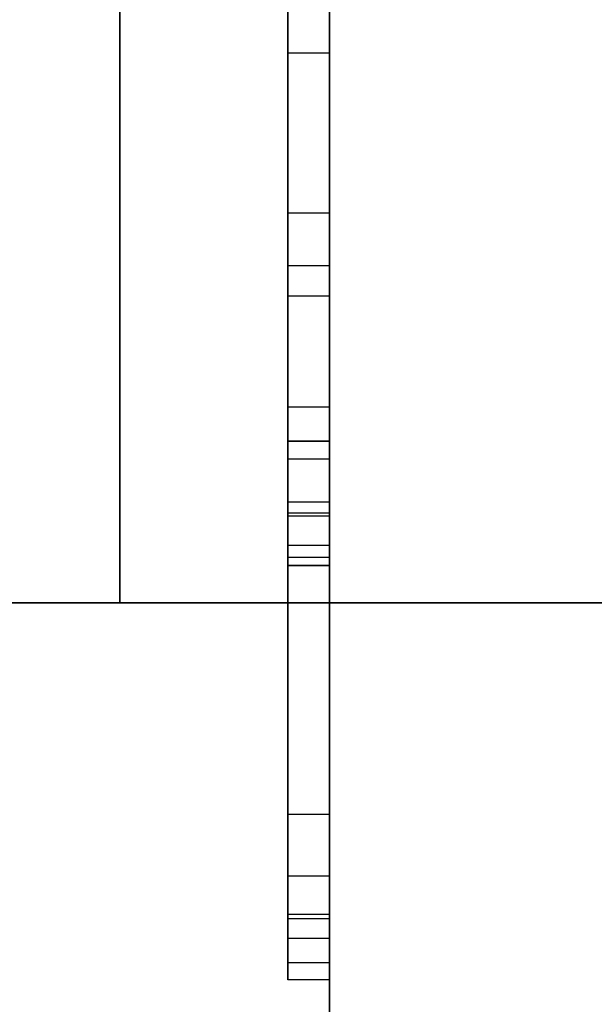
# Model space of a CAD drawing. Header units: millimetres. Extents: x 0 to 1524, y 0 to 1016.
# Tile 306 of 352: x 1394.144 to 1394.555, y 398.86 to 399.563. Entities that reach past the tile are written whole.
import ezdxf

# ---------------------------------------------------------------- set-up
doc = ezdxf.new("R2010")
doc.units = ezdxf.units.MM
doc.header["$LTSCALE"] = 83.82
doc.layers.get('0').update_dxf_attribs({"linetype": 'CONTINUOUS'})

msp = doc.modelspace()

# ---------------------------------------------------------------- linework, layer by layer
at = {"color": 6, "linetype": 'CONTINUOUS'}
for p, q in [((1394.36537, 400.25665), (1394.36537, 393.75665)), ((1394.36537, 393.75665), (1394.36537, 400.25665)), ((1394.36537, 400.25665), (1394.36537, 393.75665)), ((1394.36537, 393.75665), (1394.36537, 400.25665)), ((1394.36537, 400.25665), (1394.36537, 393.75665)), ((1394.36537, 393.75665), (1394.36537, 400.25665)), ((1394.36537, 400.25665), (1394.36537, 393.75665)), ((1394.36537, 393.75665), (1394.36537, 400.25665)), ((1394.33537, 400.03466), (1394.33537, 399.28652)), ((1394.33537, 400.03466), (1394.33537, 399.28652)), ((1394.33537, 400.03466), (1394.33537, 399.28652)), ((1394.33537, 400.03466), (1394.33537, 399.28652)), ((1394.36537, 399.28652), (1394.36537, 400.03466)), ((1394.36537, 399.28652), (1394.36537, 400.03466)), ((1394.36537, 399.28652), (1394.36537, 400.03466)), ((1394.36537, 399.28652), (1394.36537, 400.03466)), ((1394.33537, 399.26221), (1394.33537, 399.8967)), ((1394.33537, 399.26221), (1394.33537, 399.8967)), ((1394.33537, 399.26221), (1394.33537, 399.8967)), ((1394.33537, 399.26221), (1394.33537, 399.8967)), ((1394.33537, 399.26221), (1394.33537, 399.8967)), ((1394.33537, 399.26221), (1394.33537, 399.8967)), ((1394.33537, 399.26221), (1394.33537, 399.8967)), ((1394.33537, 399.26221), (1394.33537, 399.8967)), ((1394.36537, 399.26221), (1394.36537, 399.8967)), ((1394.36537, 399.8967), (1394.36537, 399.26221)), ((1394.36537, 399.26221), (1394.36537, 399.8967)), ((1394.36537, 399.8967), (1394.36537, 399.26221)), ((1394.36537, 399.26221), (1394.36537, 399.8967)), ((1394.36537, 399.8967), (1394.36537, 399.26221)), ((1394.36537, 399.26221), (1394.36537, 399.8967)), ((1394.36537, 399.8967), (1394.36537, 399.26221)), ((1394.33537, 399.53952), (1394.33537, 399.76568)), ((1394.33537, 399.53952), (1394.33537, 399.76568)), ((1394.33537, 399.53952), (1394.33537, 399.76568)), ((1394.33537, 399.53952), (1394.33537, 399.76568)), ((1394.36537, 399.76568), (1394.36537, 399.53952)), ((1394.36537, 399.76568), (1394.36537, 399.53952)), ((1394.36537, 399.76568), (1394.36537, 399.53952)), ((1394.36537, 399.76568), (1394.36537, 399.53952)), ((1394.33537, 399.57772), (1394.33537, 399.42517)), ((1394.33537, 399.57772), (1394.33537, 399.42517)), ((1394.33537, 399.57772), (1394.33537, 399.42517)), ((1394.33537, 399.57772), (1394.33537, 399.42517)), ((1394.36537, 399.42517), (1394.36537, 399.57772)), ((1394.36537, 399.42517), (1394.36537, 399.57772)), ((1394.36537, 399.42517), (1394.36537, 399.57772)), ((1394.36537, 399.42517), (1394.36537, 399.57772)), ((1394.36537, 399.53952), (1394.33537, 399.53952)), ((1394.33537, 399.38767), (1394.33537, 399.53952)), ((1394.36537, 399.53952), (1394.33537, 399.53952)), ((1394.33537, 399.38767), (1394.33537, 399.53952)), ((1394.36537, 399.53952), (1394.33537, 399.53952)), ((1394.33537, 399.38767), (1394.33537, 399.53952)), ((1394.36537, 399.53952), (1394.33537, 399.53952)), ((1394.33537, 399.38767), (1394.33537, 399.53952)), ((1394.36537, 399.53952), (1394.36537, 399.38767)), ((1394.36537, 399.53952), (1394.36537, 399.38767)), ((1394.36537, 399.53952), (1394.36537, 399.38767)), ((1394.36537, 399.53952), (1394.36537, 399.38767)), ((1394.33537, 399.42517), (1394.33537, 399.20851)), ((1394.36537, 399.42517), (1394.33537, 399.42517)), ((1394.33537, 399.42517), (1394.33537, 399.20851)), ((1394.36537, 399.42517), (1394.33537, 399.42517)), ((1394.33537, 399.42517), (1394.33537, 399.20851)), ((1394.36537, 399.42517), (1394.33537, 399.42517)), ((1394.33537, 399.42517), (1394.33537, 399.20851)), ((1394.36537, 399.42517), (1394.33537, 399.42517)), ((1394.36537, 399.20851), (1394.36537, 399.42517)), ((1394.36537, 399.20851), (1394.36537, 399.42517)), ((1394.36537, 399.20851), (1394.36537, 399.42517)), ((1394.36537, 399.20851), (1394.36537, 399.42517)), ((1394.33537, 399.38767), (1394.36537, 399.38767)), ((1394.33537, 399.36591), (1394.33537, 399.38767)), ((1394.33537, 399.38767), (1394.36537, 399.38767)), ((1394.33537, 399.36591), (1394.33537, 399.38767)), ((1394.33537, 399.38767), (1394.36537, 399.38767)), ((1394.33537, 399.36591), (1394.33537, 399.38767)), ((1394.33537, 399.38767), (1394.36537, 399.38767)), ((1394.33537, 399.36591), (1394.33537, 399.38767)), ((1394.36537, 399.38767), (1394.36537, 399.36591)), ((1394.36537, 399.38767), (1394.36537, 399.36591)), ((1394.36537, 399.38767), (1394.36537, 399.36591)), ((1394.36537, 399.38767), (1394.36537, 399.36591)), ((1394.36537, 399.36591), (1394.33537, 399.36591)), ((1394.33537, 399.17911), (1394.33537, 399.36591)), ((1394.36537, 399.36591), (1394.33537, 399.36591)), ((1394.33537, 399.17911), (1394.33537, 399.36591)), ((1394.36537, 399.36591), (1394.33537, 399.36591)), ((1394.33537, 399.17911), (1394.33537, 399.36591)), ((1394.36537, 399.36591), (1394.33537, 399.36591)), ((1394.33537, 399.17911), (1394.33537, 399.36591)), ((1394.36537, 399.36591), (1394.36537, 399.17911)), ((1394.36537, 399.36591), (1394.36537, 399.17911)), ((1394.36537, 399.36591), (1394.36537, 399.17911)), ((1394.36537, 399.36591), (1394.36537, 399.17911)), ((1394.36537, 399.26221), (1394.33537, 399.26221)), ((1394.36537, 399.26221), (1394.33537, 399.26221)), ((1394.36537, 399.26221), (1394.33537, 399.26221)), ((1394.36537, 399.26221), (1394.33537, 399.26221)), ((1394.36537, 399.26221), (1394.33537, 399.26221)), ((1394.36537, 399.26221), (1394.33537, 399.26221)), ((1394.36537, 399.26221), (1394.33537, 399.26221)), ((1394.36537, 399.26221), (1394.33537, 399.26221)), ((1394.33537, 399.21846), (1394.33537, 399.24925)), ((1394.33537, 399.21846), (1394.33537, 399.24925)), ((1394.33537, 399.21846), (1394.33537, 399.24925)), ((1394.33537, 399.21846), (1394.33537, 399.24925)), ((1394.36537, 399.24925), (1394.36537, 399.21846)), ((1394.36537, 399.24925), (1394.36537, 399.21846)), ((1394.36537, 399.24925), (1394.36537, 399.21846)), ((1394.36537, 399.24925), (1394.36537, 399.21846)), ((1394.33537, 399.1879), (1394.33537, 399.21846)), ((1394.36537, 399.21846), (1394.33537, 399.21846)), ((1394.33537, 399.1879), (1394.33537, 399.21846)), ((1394.36537, 399.21846), (1394.33537, 399.21846)), ((1394.33537, 399.1879), (1394.33537, 399.21846)), ((1394.36537, 399.21846), (1394.33537, 399.21846)), ((1394.33537, 399.1879), (1394.33537, 399.21846)), ((1394.36537, 399.21846), (1394.33537, 399.21846)), ((1394.36537, 399.21846), (1394.36537, 399.1879)), ((1394.36537, 399.21846), (1394.36537, 399.1879)), ((1394.36537, 399.21846), (1394.36537, 399.1879)), ((1394.36537, 399.21846), (1394.36537, 399.1879)), ((1394.33537, 399.21105), (1394.33537, 399.17332)), ((1394.33537, 399.21105), (1394.33537, 399.17332)), ((1394.33537, 399.21105), (1394.33537, 399.17332)), ((1394.33537, 399.21105), (1394.33537, 399.17332)), ((1394.33537, 399.20851), (1394.33537, 398.90665)), ((1394.36537, 399.20851), (1394.33537, 399.20851)), ((1394.33537, 399.20851), (1394.33537, 398.90665)), ((1394.36537, 399.20851), (1394.33537, 399.20851)), ((1394.33537, 399.20851), (1394.33537, 398.90665)), ((1394.36537, 399.20851), (1394.33537, 399.20851)), ((1394.33537, 399.20851), (1394.33537, 398.90665)), ((1394.36537, 399.20851), (1394.33537, 399.20851)), ((1394.36537, 399.17332), (1394.36537, 399.21105)), ((1394.36537, 399.17332), (1394.36537, 399.21105)), ((1394.36537, 399.17332), (1394.36537, 399.21105)), ((1394.36537, 399.17332), (1394.36537, 399.21105)), ((1394.36537, 398.90665), (1394.36537, 399.20851)), ((1394.36537, 398.90665), (1394.36537, 399.20851)), ((1394.36537, 398.90665), (1394.36537, 399.20851)), ((1394.36537, 398.90665), (1394.36537, 399.20851)), ((1394.36537, 399.17911), (1394.33537, 399.17911)), ((1394.33537, 398.99554), (1394.33537, 399.17911)), ((1394.36537, 399.17911), (1394.33537, 399.17911)), ((1394.33537, 398.99554), (1394.33537, 399.17911)), ((1394.36537, 399.17911), (1394.33537, 399.17911)), ((1394.33537, 398.99554), (1394.33537, 399.17911)), ((1394.36537, 399.17911), (1394.33537, 399.17911)), ((1394.33537, 398.99554), (1394.33537, 399.17911)), ((1394.33537, 398.92402), (1394.33537, 399.17332)), ((1394.36537, 399.17332), (1394.33537, 399.17332)), ((1394.36537, 399.17332), (1394.33537, 399.17332)), ((1394.33537, 398.92402), (1394.33537, 399.17332)), ((1394.36537, 399.17332), (1394.33537, 399.17332)), ((1394.36537, 399.17332), (1394.33537, 399.17332)), ((1394.33537, 398.92402), (1394.33537, 399.17332)), ((1394.36537, 399.17332), (1394.33537, 399.17332)), ((1394.36537, 399.17332), (1394.33537, 399.17332)), ((1394.33537, 398.92402), (1394.33537, 399.17332)), ((1394.36537, 399.17332), (1394.33537, 399.17332)), ((1394.36537, 399.17332), (1394.33537, 399.17332)), ((1394.36537, 399.17911), (1394.36537, 398.99554)), ((1394.36537, 399.17911), (1394.36537, 398.99554)), ((1394.36537, 399.17911), (1394.36537, 398.99554)), ((1394.36537, 399.17911), (1394.36537, 398.99554)), ((1394.36537, 398.92402), (1394.36537, 399.17332)), ((1394.36537, 398.92402), (1394.36537, 399.17332)), ((1394.36537, 398.92402), (1394.36537, 399.17332)), ((1394.36537, 398.92402), (1394.36537, 399.17332)), ((1392.92145, 399.14665), (1394.76537, 399.14665)), ((1394.76537, 399.14665), (1392.92145, 399.14665)), ((1392.92145, 399.14665), (1394.76537, 399.14665)), ((1394.76537, 399.14665), (1392.92145, 399.14665)), ((1392.92145, 399.14665), (1394.76537, 399.14665)), ((1394.76537, 399.14665), (1392.92145, 399.14665)), ((1392.92145, 399.14665), (1394.76537, 399.14665)), ((1394.76537, 399.14665), (1392.92145, 399.14665)), ((1394.76537, 399.14665), (1392.96537, 399.14665)), ((1392.96537, 399.14665), (1394.76537, 399.14665)), ((1394.76537, 399.14665), (1392.96537, 399.14665)), ((1392.96537, 399.14665), (1394.76537, 399.14665)), ((1394.76537, 399.14665), (1392.96537, 399.14665)), ((1392.96537, 399.14665), (1394.76537, 399.14665)), ((1394.76537, 399.14665), (1392.96537, 399.14665)), ((1392.96537, 399.14665), (1394.76537, 399.14665)), ((1394.33537, 398.99554), (1394.36537, 398.99554)), ((1394.33537, 398.99554), (1394.36537, 398.99554)), ((1394.33537, 398.99554), (1394.36537, 398.99554)), ((1394.33537, 398.99554), (1394.36537, 398.99554)), ((1394.33537, 398.92101), (1394.33537, 398.9511)), ((1394.33537, 398.92101), (1394.33537, 398.9511)), ((1394.33537, 398.92101), (1394.33537, 398.9511)), ((1394.33537, 398.92101), (1394.33537, 398.9511)), ((1394.36537, 398.9511), (1394.36537, 398.92101)), ((1394.36537, 398.9511), (1394.36537, 398.92101)), ((1394.36537, 398.9511), (1394.36537, 398.92101)), ((1394.36537, 398.9511), (1394.36537, 398.92101)), ((1394.33537, 398.92402), (1394.33537, 398.88929)), ((1394.33537, 398.92402), (1394.36537, 398.92402)), ((1394.33537, 398.92402), (1394.33537, 398.88929)), ((1394.33537, 398.92402), (1394.36537, 398.92402)), ((1394.33537, 398.92402), (1394.33537, 398.88929)), ((1394.33537, 398.92402), (1394.36537, 398.92402)), ((1394.33537, 398.92402), (1394.33537, 398.88929)), ((1394.33537, 398.92402), (1394.36537, 398.92402)), ((1394.36537, 398.88929), (1394.36537, 398.92402)), ((1394.36537, 398.88929), (1394.36537, 398.92402)), ((1394.36537, 398.88929), (1394.36537, 398.92402)), ((1394.36537, 398.88929), (1394.36537, 398.92402)), ((1394.36537, 398.90665), (1394.33537, 398.90665)), ((1394.36537, 398.90665), (1394.33537, 398.90665)), ((1394.36537, 398.90665), (1394.33537, 398.90665)), ((1394.36537, 398.90665), (1394.33537, 398.90665)), ((1394.33537, 398.87702), (1394.33537, 398.88929)), ((1394.33537, 398.88929), (1394.33537, 398.87702)), ((1394.36537, 398.88929), (1394.33537, 398.88929)), ((1394.33537, 398.87702), (1394.33537, 398.88929)), ((1394.33537, 398.88929), (1394.33537, 398.87702)), ((1394.36537, 398.88929), (1394.33537, 398.88929)), ((1394.33537, 398.87702), (1394.33537, 398.88929)), ((1394.33537, 398.88929), (1394.33537, 398.87702)), ((1394.36537, 398.88929), (1394.33537, 398.88929)), ((1394.33537, 398.87702), (1394.33537, 398.88929)), ((1394.33537, 398.88929), (1394.33537, 398.87702)), ((1394.36537, 398.88929), (1394.33537, 398.88929)), ((1394.36537, 398.87702), (1394.36537, 398.88929)), ((1394.36537, 398.88929), (1394.36537, 398.87702)), ((1394.36537, 398.87702), (1394.36537, 398.88929)), ((1394.36537, 398.88929), (1394.36537, 398.87702)), ((1394.36537, 398.87702), (1394.36537, 398.88929)), ((1394.36537, 398.88929), (1394.36537, 398.87702)), ((1394.36537, 398.87702), (1394.36537, 398.88929)), ((1394.36537, 398.88929), (1394.36537, 398.87702)), ((1394.36537, 398.87702), (1394.33537, 398.87702)), ((1394.36537, 398.87702), (1394.33537, 398.87702)), ((1394.36537, 398.87702), (1394.33537, 398.87702)), ((1394.36537, 398.87702), (1394.33537, 398.87702))]:
    msp.add_line(p, q, dxfattribs=at)
at = {"color": 7, "linetype": 'CONTINUOUS'}
for p, q in [((1394.33537, 399.26221), (1394.33537, 400.02378)), ((1394.33537, 399.26221), (1394.33537, 400.02378)), ((1394.33537, 399.26221), (1394.33537, 400.02378)), ((1394.33537, 399.26221), (1394.33537, 400.02378)), ((1394.36537, 400.02378), (1394.36537, 399.26221)), ((1394.36537, 400.02378), (1394.36537, 399.26221)), ((1394.36537, 400.02378), (1394.36537, 399.26221)), ((1394.36537, 400.02378), (1394.36537, 399.26221)), ((1394.36537, 399.28652), (1394.33537, 399.28652)), ((1394.33537, 399.28652), (1394.33537, 399.21105)), ((1394.36537, 399.28652), (1394.33537, 399.28652)), ((1394.33537, 399.28652), (1394.33537, 399.21105)), ((1394.36537, 399.28652), (1394.33537, 399.28652)), ((1394.33537, 399.28652), (1394.33537, 399.21105)), ((1394.36537, 399.28652), (1394.33537, 399.28652)), ((1394.33537, 399.28652), (1394.33537, 399.21105)), ((1394.36537, 399.21105), (1394.36537, 399.28652)), ((1394.36537, 399.21105), (1394.36537, 399.28652)), ((1394.36537, 399.21105), (1394.36537, 399.28652)), ((1394.36537, 399.21105), (1394.36537, 399.28652)), ((1394.33537, 399.24925), (1394.33537, 399.26222)), ((1394.33537, 399.24925), (1394.33537, 399.26222)), ((1394.33537, 399.24925), (1394.33537, 399.26222)), ((1394.33537, 399.24925), (1394.33537, 399.26222)), ((1394.33537, 399.26221), (1394.36537, 399.26221)), ((1394.36537, 399.26221), (1394.33537, 399.26221)), ((1394.33537, 399.26221), (1394.36537, 399.26221)), ((1394.36537, 399.26221), (1394.33537, 399.26221)), ((1394.33537, 399.26221), (1394.36537, 399.26221)), ((1394.36537, 399.26221), (1394.33537, 399.26221)), ((1394.33537, 399.26221), (1394.36537, 399.26221)), ((1394.36537, 399.26221), (1394.33537, 399.26221)), ((1394.36537, 399.26222), (1394.36537, 399.24925)), ((1394.36537, 399.26222), (1394.36537, 399.24925)), ((1394.36537, 399.26222), (1394.36537, 399.24925)), ((1394.36537, 399.26222), (1394.36537, 399.24925)), ((1394.36537, 399.24925), (1394.33537, 399.24925)), ((1394.36537, 399.24925), (1394.33537, 399.24925)), ((1394.36537, 399.24925), (1394.33537, 399.24925)), ((1394.36537, 399.24925), (1394.33537, 399.24925)), ((1394.33537, 399.21105), (1394.36537, 399.21105)), ((1394.33537, 399.21105), (1394.36537, 399.21105)), ((1394.33537, 399.21105), (1394.36537, 399.21105)), ((1394.33537, 399.21105), (1394.36537, 399.21105)), ((1394.33537, 399.17331), (1394.33537, 399.1879)), ((1394.33537, 399.1879), (1394.36537, 399.1879)), ((1394.33537, 399.17331), (1394.33537, 399.1879)), ((1394.33537, 399.1879), (1394.36537, 399.1879)), ((1394.33537, 399.17331), (1394.33537, 399.1879)), ((1394.33537, 399.1879), (1394.36537, 399.1879)), ((1394.33537, 399.17331), (1394.33537, 399.1879)), ((1394.33537, 399.1879), (1394.36537, 399.1879)), ((1394.36537, 399.1879), (1394.36537, 399.17331)), ((1394.36537, 399.1879), (1394.36537, 399.17331)), ((1394.36537, 399.1879), (1394.36537, 399.17331)), ((1394.36537, 399.1879), (1394.36537, 399.17331)), ((1394.33537, 398.92402), (1394.33537, 399.17332)), ((1394.33537, 399.17332), (1394.36537, 399.17332)), ((1394.36537, 399.17332), (1394.33537, 399.17332)), ((1394.33537, 398.92402), (1394.33537, 399.17332)), ((1394.33537, 399.17332), (1394.36537, 399.17332)), ((1394.36537, 399.17332), (1394.33537, 399.17332)), ((1394.33537, 398.92402), (1394.33537, 399.17332)), ((1394.33537, 399.17332), (1394.36537, 399.17332)), ((1394.36537, 399.17332), (1394.33537, 399.17332)), ((1394.33537, 398.92402), (1394.33537, 399.17332)), ((1394.33537, 399.17332), (1394.36537, 399.17332)), ((1394.36537, 399.17332), (1394.33537, 399.17332)), ((1394.36537, 399.17332), (1394.36537, 398.92402)), ((1394.36537, 399.17332), (1394.36537, 398.92402)), ((1394.36537, 399.17332), (1394.36537, 398.92402)), ((1394.36537, 399.17332), (1394.36537, 398.92402)), ((1394.33537, 398.98281), (1394.33537, 398.99555)), ((1394.33537, 398.98281), (1394.33537, 398.99555)), ((1394.33537, 398.98281), (1394.33537, 398.99555)), ((1394.33537, 398.98281), (1394.33537, 398.99555)), ((1394.33537, 398.99554), (1394.36537, 398.99554)), ((1394.33537, 398.99554), (1394.36537, 398.99554)), ((1394.33537, 398.99554), (1394.36537, 398.99554)), ((1394.33537, 398.99554), (1394.36537, 398.99554)), ((1394.36537, 398.99555), (1394.36537, 398.98281)), ((1394.36537, 398.99555), (1394.36537, 398.98281)), ((1394.36537, 398.99555), (1394.36537, 398.98281)), ((1394.36537, 398.99555), (1394.36537, 398.98281)), ((1394.33537, 398.9511), (1394.33537, 398.98281)), ((1394.33537, 398.9511), (1394.33537, 398.98281)), ((1394.33537, 398.9511), (1394.33537, 398.98281)), ((1394.33537, 398.9511), (1394.33537, 398.98281)), ((1394.36537, 398.98281), (1394.36537, 398.9511)), ((1394.36537, 398.98281), (1394.36537, 398.9511)), ((1394.36537, 398.98281), (1394.36537, 398.9511)), ((1394.36537, 398.98281), (1394.36537, 398.9511)), ((1394.36537, 398.9511), (1394.33537, 398.9511)), ((1394.36537, 398.9511), (1394.33537, 398.9511)), ((1394.36537, 398.9511), (1394.33537, 398.9511)), ((1394.36537, 398.9511), (1394.33537, 398.9511)), ((1394.33537, 398.88929), (1394.33537, 398.92402)), ((1394.33537, 398.88929), (1394.33537, 398.92402)), ((1394.33537, 398.88929), (1394.33537, 398.92402)), ((1394.33537, 398.88929), (1394.33537, 398.92402)), ((1394.33537, 398.90665), (1394.33537, 398.92101)), ((1394.33537, 398.92101), (1394.36537, 398.92101)), ((1394.33537, 398.90665), (1394.33537, 398.92101)), ((1394.33537, 398.92101), (1394.36537, 398.92101)), ((1394.33537, 398.90665), (1394.33537, 398.92101)), ((1394.33537, 398.92101), (1394.36537, 398.92101)), ((1394.33537, 398.90665), (1394.33537, 398.92101)), ((1394.33537, 398.92101), (1394.36537, 398.92101)), ((1394.36537, 398.92402), (1394.36537, 398.88929)), ((1394.36537, 398.92402), (1394.36537, 398.88929)), ((1394.36537, 398.92402), (1394.36537, 398.88929)), ((1394.36537, 398.92402), (1394.36537, 398.88929)), ((1394.36537, 398.92101), (1394.36537, 398.90665)), ((1394.36537, 398.92101), (1394.36537, 398.90665)), ((1394.36537, 398.92101), (1394.36537, 398.90665)), ((1394.36537, 398.92101), (1394.36537, 398.90665)), ((1394.36537, 398.90665), (1394.33537, 398.90665)), ((1394.36537, 398.90665), (1394.33537, 398.90665)), ((1394.36537, 398.90665), (1394.33537, 398.90665)), ((1394.36537, 398.90665), (1394.33537, 398.90665)), ((1394.36537, 398.88929), (1394.33537, 398.88929)), ((1394.36537, 398.88929), (1394.33537, 398.88929)), ((1394.36537, 398.88929), (1394.33537, 398.88929)), ((1394.36537, 398.88929), (1394.33537, 398.88929))]:
    msp.add_line(p, q, dxfattribs=at)
at = {"color": 6, "linetype": 'CONTINUOUS'}
for points in [[(1394.36537, 399.54665), (1394.36537, 399.65348), (1394.36537, 399.75624), (1394.36537, 399.85102), (1394.36537, 399.93556), (1394.36537, 400.0037), (1394.36537, 400.05442), (1394.36537, 400.0858), (1394.36537, 400.09665), (1394.36537, 400.08618), (1394.36537, 400.05515), (1394.36537, 400.00476), (1394.36537, 399.93556), (1394.36537, 399.85262), (1394.36537, 399.75802), (1394.36537, 399.65537), (1394.36537, 399.54665)], [(1394.36537, 399.54665), (1394.36537, 399.65348), (1394.36537, 399.75624), (1394.36537, 399.85102), (1394.36537, 399.93556), (1394.36537, 400.0037), (1394.36537, 400.05442), (1394.36537, 400.0858), (1394.36537, 400.09665), (1394.36537, 400.08618), (1394.36537, 400.05515), (1394.36537, 400.00476), (1394.36537, 399.93556), (1394.36537, 399.85262), (1394.36537, 399.75802), (1394.36537, 399.65537), (1394.36537, 399.54665)], [(1394.36537, 399.54665), (1394.36537, 399.65348), (1394.36537, 399.75624), (1394.36537, 399.85102), (1394.36537, 399.93556), (1394.36537, 400.0037), (1394.36537, 400.05442), (1394.36537, 400.0858), (1394.36537, 400.09665), (1394.36537, 400.08618), (1394.36537, 400.05515), (1394.36537, 400.00476), (1394.36537, 399.93556), (1394.36537, 399.85262), (1394.36537, 399.75802), (1394.36537, 399.65537), (1394.36537, 399.54665)], [(1394.36537, 399.54665), (1394.36537, 399.65348), (1394.36537, 399.75624), (1394.36537, 399.85102), (1394.36537, 399.93556), (1394.36537, 400.0037), (1394.36537, 400.05442), (1394.36537, 400.0858), (1394.36537, 400.09665), (1394.36537, 400.08618), (1394.36537, 400.05515), (1394.36537, 400.00476), (1394.36537, 399.93556), (1394.36537, 399.85262), (1394.36537, 399.75802), (1394.36537, 399.65537), (1394.36537, 399.54665)], [(1394.36537, 399.54665), (1394.36537, 399.65348), (1394.36537, 399.75624), (1394.36537, 399.85102), (1394.36537, 399.93556), (1394.36537, 400.0037), (1394.36537, 400.05442), (1394.36537, 400.0858), (1394.36537, 400.09665), (1394.36537, 400.08618), (1394.36537, 400.05515), (1394.36537, 400.00476), (1394.36537, 399.93556), (1394.36537, 399.85262), (1394.36537, 399.75802), (1394.36537, 399.65537), (1394.36537, 399.54665)], [(1394.36537, 399.54665), (1394.36537, 399.65348), (1394.36537, 399.75624), (1394.36537, 399.85102), (1394.36537, 399.93556), (1394.36537, 400.0037), (1394.36537, 400.05442), (1394.36537, 400.0858), (1394.36537, 400.09665), (1394.36537, 400.08618), (1394.36537, 400.05515), (1394.36537, 400.00476), (1394.36537, 399.93556), (1394.36537, 399.85262), (1394.36537, 399.75802), (1394.36537, 399.65537), (1394.36537, 399.54665)], [(1394.36537, 399.54665), (1394.36537, 399.65348), (1394.36537, 399.75624), (1394.36537, 399.85102), (1394.36537, 399.93556), (1394.36537, 400.0037), (1394.36537, 400.05442), (1394.36537, 400.0858), (1394.36537, 400.09665), (1394.36537, 400.08618), (1394.36537, 400.05515), (1394.36537, 400.00476), (1394.36537, 399.93556), (1394.36537, 399.85262), (1394.36537, 399.75802), (1394.36537, 399.65537), (1394.36537, 399.54665)], [(1394.36537, 399.54665), (1394.36537, 399.65348), (1394.36537, 399.75624), (1394.36537, 399.85102), (1394.36537, 399.93556), (1394.36537, 400.0037), (1394.36537, 400.05442), (1394.36537, 400.0858), (1394.36537, 400.09665), (1394.36537, 400.08618), (1394.36537, 400.05515), (1394.36537, 400.00476), (1394.36537, 399.93556), (1394.36537, 399.85262), (1394.36537, 399.75802), (1394.36537, 399.65537), (1394.36537, 399.54665)], [(1394.21537, 399.54665), (1394.21537, 399.62435), (1394.21537, 399.69908), (1394.21537, 399.76801), (1394.21537, 399.8295), (1394.21537, 399.87905), (1394.21537, 399.91594), (1394.21537, 399.93876), (1394.21537, 399.94665), (1394.21537, 399.93904), (1394.21537, 399.91647), (1394.21537, 399.87982), (1394.21537, 399.8295), (1394.21537, 399.76917), (1394.21537, 399.70037), (1394.21537, 399.62572), (1394.21537, 399.54665)], [(1394.21537, 399.54665), (1394.21537, 399.62435), (1394.21537, 399.69908), (1394.21537, 399.76801), (1394.21537, 399.8295), (1394.21537, 399.87905), (1394.21537, 399.91594), (1394.21537, 399.93876), (1394.21537, 399.94665), (1394.21537, 399.93904), (1394.21537, 399.91647), (1394.21537, 399.87982), (1394.21537, 399.8295), (1394.21537, 399.76917), (1394.21537, 399.70037), (1394.21537, 399.62572), (1394.21537, 399.54665)], [(1394.21537, 399.54665), (1394.21537, 399.62435), (1394.21537, 399.69908), (1394.21537, 399.76801), (1394.21537, 399.8295), (1394.21537, 399.87905), (1394.21537, 399.91594), (1394.21537, 399.93876), (1394.21537, 399.94665), (1394.21537, 399.93904), (1394.21537, 399.91647), (1394.21537, 399.87982), (1394.21537, 399.8295), (1394.21537, 399.76917), (1394.21537, 399.70037), (1394.21537, 399.62572), (1394.21537, 399.54665)], [(1394.21537, 399.54665), (1394.21537, 399.62435), (1394.21537, 399.69908), (1394.21537, 399.76801), (1394.21537, 399.8295), (1394.21537, 399.87905), (1394.21537, 399.91594), (1394.21537, 399.93876), (1394.21537, 399.94665), (1394.21537, 399.93904), (1394.21537, 399.91647), (1394.21537, 399.87982), (1394.21537, 399.8295), (1394.21537, 399.76917), (1394.21537, 399.70037), (1394.21537, 399.62572), (1394.21537, 399.54665)], [(1394.21537, 399.54665), (1394.21537, 399.62435), (1394.21537, 399.69908), (1394.21537, 399.76801), (1394.21537, 399.8295), (1394.21537, 399.87905), (1394.21537, 399.91594), (1394.21537, 399.93876), (1394.21537, 399.94665), (1394.21537, 399.93904), (1394.21537, 399.91647), (1394.21537, 399.87982), (1394.21537, 399.8295), (1394.21537, 399.76917), (1394.21537, 399.70037), (1394.21537, 399.62572), (1394.21537, 399.54665)], [(1394.21537, 399.54665), (1394.21537, 399.62435), (1394.21537, 399.69908), (1394.21537, 399.76801), (1394.21537, 399.8295), (1394.21537, 399.87905), (1394.21537, 399.91594), (1394.21537, 399.93876), (1394.21537, 399.94665), (1394.21537, 399.93904), (1394.21537, 399.91647), (1394.21537, 399.87982), (1394.21537, 399.8295), (1394.21537, 399.76917), (1394.21537, 399.70037), (1394.21537, 399.62572), (1394.21537, 399.54665)], [(1394.21537, 399.54665), (1394.21537, 399.62435), (1394.21537, 399.69908), (1394.21537, 399.76801), (1394.21537, 399.8295), (1394.21537, 399.87905), (1394.21537, 399.91594), (1394.21537, 399.93876), (1394.21537, 399.94665), (1394.21537, 399.93904), (1394.21537, 399.91647), (1394.21537, 399.87982), (1394.21537, 399.8295), (1394.21537, 399.76917), (1394.21537, 399.70037), (1394.21537, 399.62572), (1394.21537, 399.54665)], [(1394.21537, 399.54665), (1394.21537, 399.62435), (1394.21537, 399.69908), (1394.21537, 399.76801), (1394.21537, 399.8295), (1394.21537, 399.87905), (1394.21537, 399.91594), (1394.21537, 399.93876), (1394.21537, 399.94665), (1394.21537, 399.93904), (1394.21537, 399.91647), (1394.21537, 399.87982), (1394.21537, 399.8295), (1394.21537, 399.76917), (1394.21537, 399.70037), (1394.21537, 399.62572), (1394.21537, 399.54665)], [(1394.21537, 399.54665), (1394.21537, 399.46896), (1394.21537, 399.39423), (1394.21537, 399.3253), (1394.21537, 399.26381), (1394.21537, 399.21426), (1394.21537, 399.17737), (1394.21537, 399.15455), (1394.21537, 399.14665), (1394.21537, 399.15427), (1394.21537, 399.17684), (1394.21537, 399.21349), (1394.21537, 399.26381), (1394.21537, 399.32414), (1394.21537, 399.39294), (1394.21537, 399.46759), (1394.21537, 399.54665)], [(1394.21537, 399.54665), (1394.21537, 399.46896), (1394.21537, 399.39423), (1394.21537, 399.3253), (1394.21537, 399.26381), (1394.21537, 399.21426), (1394.21537, 399.17737), (1394.21537, 399.15455), (1394.21537, 399.14665), (1394.21537, 399.15427), (1394.21537, 399.17684), (1394.21537, 399.21349), (1394.21537, 399.26381), (1394.21537, 399.32414), (1394.21537, 399.39294), (1394.21537, 399.46759), (1394.21537, 399.54665)], [(1394.21537, 399.54665), (1394.21537, 399.46896), (1394.21537, 399.39423), (1394.21537, 399.3253), (1394.21537, 399.26381), (1394.21537, 399.21426), (1394.21537, 399.17737), (1394.21537, 399.15455), (1394.21537, 399.14665), (1394.21537, 399.15427), (1394.21537, 399.17684), (1394.21537, 399.21349), (1394.21537, 399.26381), (1394.21537, 399.32414), (1394.21537, 399.39294), (1394.21537, 399.46759), (1394.21537, 399.54665)], [(1394.21537, 399.54665), (1394.21537, 399.46896), (1394.21537, 399.39423), (1394.21537, 399.3253), (1394.21537, 399.26381), (1394.21537, 399.21426), (1394.21537, 399.17737), (1394.21537, 399.15455), (1394.21537, 399.14665), (1394.21537, 399.15427), (1394.21537, 399.17684), (1394.21537, 399.21349), (1394.21537, 399.26381), (1394.21537, 399.32414), (1394.21537, 399.39294), (1394.21537, 399.46759), (1394.21537, 399.54665)], [(1394.21537, 399.54665), (1394.21537, 399.46896), (1394.21537, 399.39423), (1394.21537, 399.3253), (1394.21537, 399.26381), (1394.21537, 399.21426), (1394.21537, 399.17737), (1394.21537, 399.15455), (1394.21537, 399.14665), (1394.21537, 399.15427), (1394.21537, 399.17684), (1394.21537, 399.21349), (1394.21537, 399.26381), (1394.21537, 399.32414), (1394.21537, 399.39294), (1394.21537, 399.46759), (1394.21537, 399.54665)], [(1394.21537, 399.54665), (1394.21537, 399.46896), (1394.21537, 399.39423), (1394.21537, 399.3253), (1394.21537, 399.26381), (1394.21537, 399.21426), (1394.21537, 399.17737), (1394.21537, 399.15455), (1394.21537, 399.14665), (1394.21537, 399.15427), (1394.21537, 399.17684), (1394.21537, 399.21349), (1394.21537, 399.26381), (1394.21537, 399.32414), (1394.21537, 399.39294), (1394.21537, 399.46759), (1394.21537, 399.54665)], [(1394.21537, 399.54665), (1394.21537, 399.46896), (1394.21537, 399.39423), (1394.21537, 399.3253), (1394.21537, 399.26381), (1394.21537, 399.21426), (1394.21537, 399.17737), (1394.21537, 399.15455), (1394.21537, 399.14665), (1394.21537, 399.15427), (1394.21537, 399.17684), (1394.21537, 399.21349), (1394.21537, 399.26381), (1394.21537, 399.32414), (1394.21537, 399.39294), (1394.21537, 399.46759), (1394.21537, 399.54665)], [(1394.21537, 399.54665), (1394.21537, 399.46896), (1394.21537, 399.39423), (1394.21537, 399.3253), (1394.21537, 399.26381), (1394.21537, 399.21426), (1394.21537, 399.17737), (1394.21537, 399.15455), (1394.21537, 399.14665), (1394.21537, 399.15427), (1394.21537, 399.17684), (1394.21537, 399.21349), (1394.21537, 399.26381), (1394.21537, 399.32414), (1394.21537, 399.39294), (1394.21537, 399.46759), (1394.21537, 399.54665)], [(1394.36537, 399.54665), (1394.36537, 399.43983), (1394.36537, 399.33707), (1394.36537, 399.24229), (1394.36537, 399.15775), (1394.36537, 399.08961), (1394.36537, 399.03889), (1394.36537, 399.0075), (1394.36537, 398.99665), (1394.36537, 399.00713), (1394.36537, 399.03815), (1394.36537, 399.08855), (1394.36537, 399.15775), (1394.36537, 399.24069), (1394.36537, 399.33529), (1394.36537, 399.43794), (1394.36537, 399.54665)], [(1394.36537, 399.54665), (1394.36537, 399.43983), (1394.36537, 399.33707), (1394.36537, 399.24229), (1394.36537, 399.15775), (1394.36537, 399.08961), (1394.36537, 399.03889), (1394.36537, 399.0075), (1394.36537, 398.99665), (1394.36537, 399.00713), (1394.36537, 399.03815), (1394.36537, 399.08855), (1394.36537, 399.15775), (1394.36537, 399.24069), (1394.36537, 399.33529), (1394.36537, 399.43794), (1394.36537, 399.54665)], [(1394.36537, 399.54665), (1394.36537, 399.43983), (1394.36537, 399.33707), (1394.36537, 399.24229), (1394.36537, 399.15775), (1394.36537, 399.08961), (1394.36537, 399.03889), (1394.36537, 399.0075), (1394.36537, 398.99665), (1394.36537, 399.00713), (1394.36537, 399.03815), (1394.36537, 399.08855), (1394.36537, 399.15775), (1394.36537, 399.24069), (1394.36537, 399.33529), (1394.36537, 399.43794), (1394.36537, 399.54665)], [(1394.36537, 399.54665), (1394.36537, 399.43983), (1394.36537, 399.33707), (1394.36537, 399.24229), (1394.36537, 399.15775), (1394.36537, 399.08961), (1394.36537, 399.03889), (1394.36537, 399.0075), (1394.36537, 398.99665), (1394.36537, 399.00713), (1394.36537, 399.03815), (1394.36537, 399.08855), (1394.36537, 399.15775), (1394.36537, 399.24069), (1394.36537, 399.33529), (1394.36537, 399.43794), (1394.36537, 399.54665)], [(1394.36537, 399.54665), (1394.36537, 399.43983), (1394.36537, 399.33707), (1394.36537, 399.24229), (1394.36537, 399.15775), (1394.36537, 399.08961), (1394.36537, 399.03889), (1394.36537, 399.0075), (1394.36537, 398.99665), (1394.36537, 399.00713), (1394.36537, 399.03815), (1394.36537, 399.08855), (1394.36537, 399.15775), (1394.36537, 399.24069), (1394.36537, 399.33529), (1394.36537, 399.43794), (1394.36537, 399.54665)], [(1394.36537, 399.54665), (1394.36537, 399.43983), (1394.36537, 399.33707), (1394.36537, 399.24229), (1394.36537, 399.15775), (1394.36537, 399.08961), (1394.36537, 399.03889), (1394.36537, 399.0075), (1394.36537, 398.99665), (1394.36537, 399.00713), (1394.36537, 399.03815), (1394.36537, 399.08855), (1394.36537, 399.15775), (1394.36537, 399.24069), (1394.36537, 399.33529), (1394.36537, 399.43794), (1394.36537, 399.54665)], [(1394.36537, 399.54665), (1394.36537, 399.43983), (1394.36537, 399.33707), (1394.36537, 399.24229), (1394.36537, 399.15775), (1394.36537, 399.08961), (1394.36537, 399.03889), (1394.36537, 399.0075), (1394.36537, 398.99665), (1394.36537, 399.00713), (1394.36537, 399.03815), (1394.36537, 399.08855), (1394.36537, 399.15775), (1394.36537, 399.24069), (1394.36537, 399.33529), (1394.36537, 399.43794), (1394.36537, 399.54665)], [(1394.36537, 399.54665), (1394.36537, 399.43983), (1394.36537, 399.33707), (1394.36537, 399.24229), (1394.36537, 399.15775), (1394.36537, 399.08961), (1394.36537, 399.03889), (1394.36537, 399.0075), (1394.36537, 398.99665), (1394.36537, 399.00713), (1394.36537, 399.03815), (1394.36537, 399.08855), (1394.36537, 399.15775), (1394.36537, 399.24069), (1394.36537, 399.33529), (1394.36537, 399.43794), (1394.36537, 399.54665)], [(1394.36537, 399.00665), (1394.36537, 399.08435), (1394.36537, 399.15908), (1394.36537, 399.22801), (1394.36537, 399.2895), (1394.36537, 399.33905), (1394.36537, 399.37594), (1394.36537, 399.39876), (1394.36537, 399.40665), (1394.36537, 399.39904), (1394.36537, 399.37647), (1394.36537, 399.33982), (1394.36537, 399.2895), (1394.36537, 399.22917), (1394.36537, 399.16037), (1394.36537, 399.08572), (1394.36537, 399.00665)], [(1394.36537, 399.00665), (1394.36537, 399.08435), (1394.36537, 399.15908), (1394.36537, 399.22801), (1394.36537, 399.2895), (1394.36537, 399.33905), (1394.36537, 399.37594), (1394.36537, 399.39876), (1394.36537, 399.40665), (1394.36537, 399.39904), (1394.36537, 399.37647), (1394.36537, 399.33982), (1394.36537, 399.2895), (1394.36537, 399.22917), (1394.36537, 399.16037), (1394.36537, 399.08572), (1394.36537, 399.00665)], [(1394.36537, 399.00665), (1394.36537, 399.08435), (1394.36537, 399.15908), (1394.36537, 399.22801), (1394.36537, 399.2895), (1394.36537, 399.33905), (1394.36537, 399.37594), (1394.36537, 399.39876), (1394.36537, 399.40665), (1394.36537, 399.39904), (1394.36537, 399.37647), (1394.36537, 399.33982), (1394.36537, 399.2895), (1394.36537, 399.22917), (1394.36537, 399.16037), (1394.36537, 399.08572), (1394.36537, 399.00665)], [(1394.36537, 399.00665), (1394.36537, 399.08435), (1394.36537, 399.15908), (1394.36537, 399.22801), (1394.36537, 399.2895), (1394.36537, 399.33905), (1394.36537, 399.37594), (1394.36537, 399.39876), (1394.36537, 399.40665), (1394.36537, 399.39904), (1394.36537, 399.37647), (1394.36537, 399.33982), (1394.36537, 399.2895), (1394.36537, 399.22917), (1394.36537, 399.16037), (1394.36537, 399.08572), (1394.36537, 399.00665)], [(1394.36537, 399.00665), (1394.36537, 399.08435), (1394.36537, 399.15908), (1394.36537, 399.22801), (1394.36537, 399.2895), (1394.36537, 399.33905), (1394.36537, 399.37594), (1394.36537, 399.39876), (1394.36537, 399.40665), (1394.36537, 399.39904), (1394.36537, 399.37647), (1394.36537, 399.33982), (1394.36537, 399.2895), (1394.36537, 399.22917), (1394.36537, 399.16037), (1394.36537, 399.08572), (1394.36537, 399.00665)], [(1394.36537, 399.00665), (1394.36537, 399.08435), (1394.36537, 399.15908), (1394.36537, 399.22801), (1394.36537, 399.2895), (1394.36537, 399.33905), (1394.36537, 399.37594), (1394.36537, 399.39876), (1394.36537, 399.40665), (1394.36537, 399.39904), (1394.36537, 399.37647), (1394.36537, 399.33982), (1394.36537, 399.2895), (1394.36537, 399.22917), (1394.36537, 399.16037), (1394.36537, 399.08572), (1394.36537, 399.00665)], [(1394.36537, 399.00665), (1394.36537, 399.08435), (1394.36537, 399.15908), (1394.36537, 399.22801), (1394.36537, 399.2895), (1394.36537, 399.33905), (1394.36537, 399.37594), (1394.36537, 399.39876), (1394.36537, 399.40665), (1394.36537, 399.39904), (1394.36537, 399.37647), (1394.36537, 399.33982), (1394.36537, 399.2895), (1394.36537, 399.22917), (1394.36537, 399.16037), (1394.36537, 399.08572), (1394.36537, 399.00665)], [(1394.36537, 399.00665), (1394.36537, 399.08435), (1394.36537, 399.15908), (1394.36537, 399.22801), (1394.36537, 399.2895), (1394.36537, 399.33905), (1394.36537, 399.37594), (1394.36537, 399.39876), (1394.36537, 399.40665), (1394.36537, 399.39904), (1394.36537, 399.37647), (1394.36537, 399.33982), (1394.36537, 399.2895), (1394.36537, 399.22917), (1394.36537, 399.16037), (1394.36537, 399.08572), (1394.36537, 399.00665)], [(1394.36537, 399.00665), (1394.36537, 398.92896), (1394.36537, 398.85423), (1394.36537, 398.7853), (1394.36537, 398.72381), (1394.36537, 398.67426), (1394.36537, 398.63737), (1394.36537, 398.61455), (1394.36537, 398.60665), (1394.36537, 398.61427), (1394.36537, 398.63684), (1394.36537, 398.67349), (1394.36537, 398.72381), (1394.36537, 398.78414), (1394.36537, 398.85294), (1394.36537, 398.92759), (1394.36537, 399.00665)], [(1394.36537, 399.00665), (1394.36537, 398.92896), (1394.36537, 398.85423), (1394.36537, 398.7853), (1394.36537, 398.72381), (1394.36537, 398.67426), (1394.36537, 398.63737), (1394.36537, 398.61455), (1394.36537, 398.60665), (1394.36537, 398.61427), (1394.36537, 398.63684), (1394.36537, 398.67349), (1394.36537, 398.72381), (1394.36537, 398.78414), (1394.36537, 398.85294), (1394.36537, 398.92759), (1394.36537, 399.00665)], [(1394.36537, 399.00665), (1394.36537, 398.92896), (1394.36537, 398.85423), (1394.36537, 398.7853), (1394.36537, 398.72381), (1394.36537, 398.67426), (1394.36537, 398.63737), (1394.36537, 398.61455), (1394.36537, 398.60665), (1394.36537, 398.61427), (1394.36537, 398.63684), (1394.36537, 398.67349), (1394.36537, 398.72381), (1394.36537, 398.78414), (1394.36537, 398.85294), (1394.36537, 398.92759), (1394.36537, 399.00665)], [(1394.36537, 399.00665), (1394.36537, 398.92896), (1394.36537, 398.85423), (1394.36537, 398.7853), (1394.36537, 398.72381), (1394.36537, 398.67426), (1394.36537, 398.63737), (1394.36537, 398.61455), (1394.36537, 398.60665), (1394.36537, 398.61427), (1394.36537, 398.63684), (1394.36537, 398.67349), (1394.36537, 398.72381), (1394.36537, 398.78414), (1394.36537, 398.85294), (1394.36537, 398.92759), (1394.36537, 399.00665)], [(1394.36537, 399.00665), (1394.36537, 398.92896), (1394.36537, 398.85423), (1394.36537, 398.7853), (1394.36537, 398.72381), (1394.36537, 398.67426), (1394.36537, 398.63737), (1394.36537, 398.61455), (1394.36537, 398.60665), (1394.36537, 398.61427), (1394.36537, 398.63684), (1394.36537, 398.67349), (1394.36537, 398.72381), (1394.36537, 398.78414), (1394.36537, 398.85294), (1394.36537, 398.92759), (1394.36537, 399.00665)], [(1394.36537, 399.00665), (1394.36537, 398.92896), (1394.36537, 398.85423), (1394.36537, 398.7853), (1394.36537, 398.72381), (1394.36537, 398.67426), (1394.36537, 398.63737), (1394.36537, 398.61455), (1394.36537, 398.60665), (1394.36537, 398.61427), (1394.36537, 398.63684), (1394.36537, 398.67349), (1394.36537, 398.72381), (1394.36537, 398.78414), (1394.36537, 398.85294), (1394.36537, 398.92759), (1394.36537, 399.00665)], [(1394.36537, 399.00665), (1394.36537, 398.92896), (1394.36537, 398.85423), (1394.36537, 398.7853), (1394.36537, 398.72381), (1394.36537, 398.67426), (1394.36537, 398.63737), (1394.36537, 398.61455), (1394.36537, 398.60665), (1394.36537, 398.61427), (1394.36537, 398.63684), (1394.36537, 398.67349), (1394.36537, 398.72381), (1394.36537, 398.78414), (1394.36537, 398.85294), (1394.36537, 398.92759), (1394.36537, 399.00665)], [(1394.36537, 399.00665), (1394.36537, 398.92896), (1394.36537, 398.85423), (1394.36537, 398.7853), (1394.36537, 398.72381), (1394.36537, 398.67426), (1394.36537, 398.63737), (1394.36537, 398.61455), (1394.36537, 398.60665), (1394.36537, 398.61427), (1394.36537, 398.63684), (1394.36537, 398.67349), (1394.36537, 398.72381), (1394.36537, 398.78414), (1394.36537, 398.85294), (1394.36537, 398.92759), (1394.36537, 399.00665)]]:
    msp.add_lwpolyline(points, dxfattribs=at)

doc.saveas('drawing.dxf')
